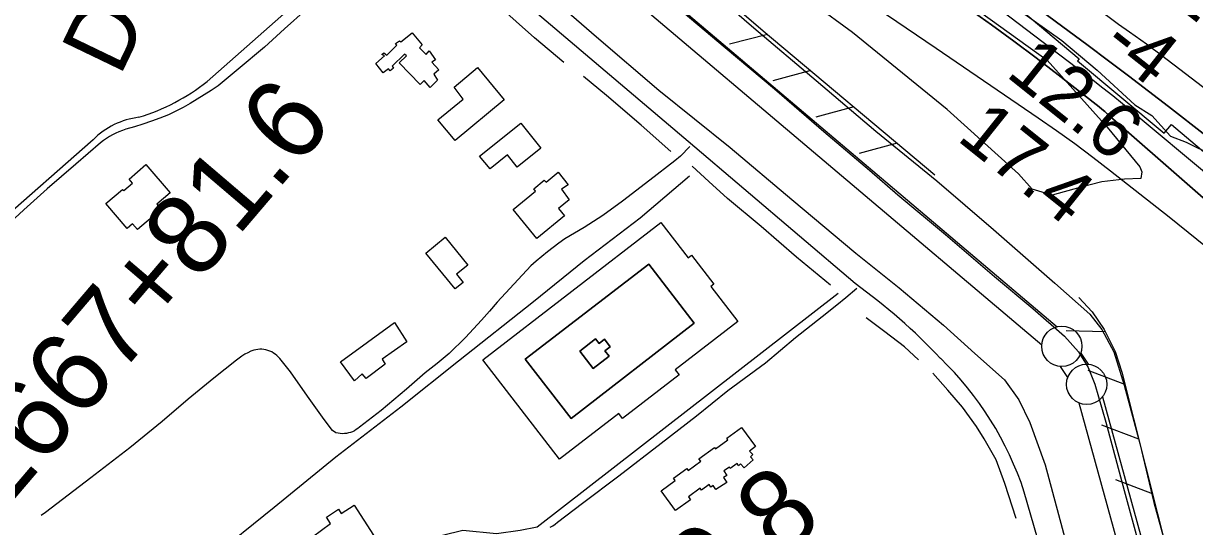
# Model space of a CAD drawing. Extents: x 3568792 to 3606828, y 529143 to 554785.
# Drawn here: x 3572337 to 3573791, y 540958 to 541582 of the extents above; entities that cross this region are included whole.
import ezdxf

# ---------------------------------------------------------------- set-up
doc = ezdxf.new("R2010")
doc.units = 0
for name, color, linetype in [('V-BLDG-OTLN', 7, 'Continuous'), ('V-FLOD-BASE', 7, 'Continuous'), ('V-LEVE-TOET', 7, 'Continuous'), ('V-RIVR-EDGE', 7, 'Continuous'), ('V-RIVR-RANG', 7, 'Continuous'), ('V-RIVR-RANG-IDEN', 7, 'Continuous'), ('V-ROAD-CNTR', 7, 'Continuous'), ('V-RRAP-FSHR', 7, 'Continuous'), ('V-RRAP-RVMT', 7, 'Continuous'), ('V-SITE-VEGE', 7, 'Continuous'), ('V-SURV-IDEN', 7, 'Continuous'), ('V-SURV-LINE', 7, 'Continuous'), ('V-TOPO-DPTH', 7, 'Continuous'), ('V-TOPO-MINR', 7, 'Continuous'), ('V-TOPO-SHOR', 7, 'Continuous'), ('V-TOPO-WATR', 7, 'Continuous')]:
    doc.layers.add(name, color=color, linetype=linetype)

msp = doc.modelspace()

# ---------------------------------------------------------------- linework, layer by layer
at = {"layer": 'V-BLDG-OTLN'}
for points in [[(3572774.5, 541532.4), (3572785.4, 541541.7), (3572782.3, 541543.4), (3572784.5, 541545.6), (3572788.4, 541542.6), (3572800.6, 541555), (3572799.2, 541557.2), (3572804, 541560.7), (3572805.8, 541559.4), (3572819.7, 541570.5), (3572832.1, 541555.7), (3572829, 541551.7), (3572837, 541543.5), (3572840.9, 541547.9), (3572848.9, 541537), (3572844.1, 541533.9), (3572852.9, 541524.4), (3572846.8, 541519.1), (3572851.3, 541511.7), (3572842.2, 541502.4), (3572834.6, 541511.1), (3572829.6, 541506.3), (3572803.8, 541533.1), (3572812.9, 541542), (3572810.3, 541544.1), (3572794.9, 541528.9), (3572796.7, 541526.7), (3572792.3, 541523.2), (3572790.2, 541525.8), (3572783.8, 541520.7)], [(3572871.7, 541503.1), (3572900.8, 541527.2), (3572934, 541487.1), (3572873, 541436.7), (3572851.8, 541462.3), (3572883, 541488.1)], [(3572903.3, 541417.4), (3572954.5, 541458.4), (3572979.5, 541427.1), (3572950.3, 541403.8), (3572938.1, 541419), (3572916.6, 541401.8)], [(3572489.3, 541407.2), (3572519.3, 541372), (3572502.7, 541357.9), (3572508.3, 541351.3), (3572478.9, 541326.3), (3572472.8, 541333.6), (3572465.9, 541327.7), (3572439.6, 541358.6), (3572460.3, 541376.2), (3572461.7, 541374.6), (3572472.7, 541384), (3572468.4, 541389)], [(3572945, 541351), (3572972.8, 541373.9), (3572970.7, 541376.9), (3572983.7, 541387.4), (3572986.1, 541385.1), (3573001.2, 541397.4), (3573013.6, 541381.7), (3573005.3, 541376.6), (3573014.6, 541363.3), (3573001.3, 541352.4), (3573008.7, 541343.4), (3572974.5, 541315.2)], [(3572907.4, 541164.5), (3573128.3, 541335.2), (3573162.3, 541291.2), (3573166.5, 541294.4), (3573194.1, 541258.6), (3573190.4, 541255.8), (3573223.9, 541212.4), (3573146.3, 541152.4), (3573151.2, 541146.1), (3573080.8, 541091.7), (3573076.1, 541097.9), (3573002.6, 541041.2)], [(3572860.9, 541317), (3572888.7, 541282.2), (3572874.6, 541270.9), (3572883, 541260.7), (3572873.3, 541252.7), (3572836.7, 541297.1)], [(3572960.2, 541165.6), (3573113.5, 541283.2), (3573170, 541210.1), (3573017, 541092)], [(3572960.2, 541165.6), (3573017, 541092), (3573170, 541210.1), (3573113.5, 541283.2)], [(3572797.7, 541211.1), (3572813.1, 541187.1), (3572782.6, 541165.5), (3572786.1, 541159.3), (3572762.8, 541141.5), (3572757.9, 541147.3), (3572748, 541138.6), (3572730.6, 541162.3)], [(3573028, 541175.2), (3573044.4, 541154), (3573064.2, 541169.3), (3573059.1, 541175.9), (3573065.7, 541180.9), (3573058.6, 541190.1), (3573051.9, 541184.9), (3573047.4, 541190.8)], [(3573028, 541175.2), (3573047.4, 541190.8), (3573051.9, 541184.9), (3573058.6, 541190.1), (3573065.7, 541180.9), (3573059.1, 541175.9), (3573064.2, 541169.3), (3573044.4, 541154)], [(3573228.5, 541080.7), (3573245.9, 541057.2), (3573238.7, 541051.5), (3573242.6, 541047), (3573239.7, 541044.4), (3573243, 541040.7), (3573231.8, 541030.7), (3573227.5, 541035.5), (3573225, 541033.3), (3573223.1, 541035.8), (3573214.6, 541029.9), (3573213.5, 541031.5), (3573206.8, 541026.9), (3573210.3, 541021.3), (3573206.4, 541018.8), (3573210.4, 541012.5), (3573196.8, 541003.7), (3573193.6, 541008.7), (3573190.6, 541006.8), (3573188.4, 541009.8), (3573178.9, 541002.9), (3573177.1, 541005.4), (3573162.6, 540994.8), (3573165.2, 540991.1), (3573146.8, 540977.6), (3573128.9, 541002.1), (3573146.3, 541014.9), (3573144.3, 541017.6), (3573160.7, 541029.6), (3573162.3, 541027.5), (3573178, 541038.9), (3573175.8, 541041.9), (3573195, 541055.9), (3573196.3, 541054.2), (3573211.8, 541065.5), (3573210.3, 541067.5)], [(3572696.1, 540945.2), (3572718.5, 540961.6), (3572713.3, 540969.6), (3572728.3, 540979.2), (3572731.7, 540974), (3572747.7, 540984.3), (3572771.7, 540947.2), (3572742.4, 540928.2), (3572734.3, 540940.7), (3572709.4, 540924.7)]]:
    msp.add_lwpolyline(points, close=True, dxfattribs=at)
at = {"layer": 'V-FLOD-BASE'}
msp.add_lwpolyline([(3573148.2, 541602.7), (3573208.4, 541552.1), (3573269.6, 541500.8), (3573330.8, 541447.9), (3573387.6, 541399.9), (3573422.8, 541369.4), (3573482, 541320.1), (3573542.8, 541268.2), (3573590.3, 541228.4), (3573629.5, 541193.9), (3573646.9, 541174.5), (3573659, 541155), (3573667.2, 541134.5), (3573680.9, 541087.1), (3573703.5, 541002.7), (3573722.4, 540934.4)], dxfattribs=at)
at = {"layer": 'V-LEVE-TOET'}
for points in [[(3572237.5, 542211.4), (3572372.6, 542149.2), (3572478.3, 542100.9), (3572591.4, 542049.1), (3572680.9, 542007.3), (3572763.8, 541967.4), (3572813.8, 541938.1), (3572877.8, 541889.6), (3572947.5, 541828.9), (3573046.5, 541742.5), (3573141.8, 541665.1), (3573243.8, 541576.8), (3573321.4, 541511.4), (3573395.3, 541448.4), (3573471.1, 541386.6), (3573541.3, 541326.5), (3573617.7, 541259.9), (3573661.1, 541221.5), (3573675.8, 541202.2), (3573690.6, 541174.4), (3573703.7, 541133.3), (3573723.1, 541060.7), (3573740.2, 540987.5), (3573763.3, 540905.2)], [(3572264.4, 542050.4), (3572355.8, 542008.1), (3572441.6, 541967.7), (3572533.6, 541925.4), (3572621.8, 541884.9), (3572682.1, 541854.5), (3572719.3, 541834.2), (3572776.6, 541799.6), (3572834.6, 541755.8), (3572900.6, 541698.8), (3572974, 541630.3), (3573048.5, 541565.4), (3573126.1, 541499.4), (3573214.7, 541428), (3573291, 541363.8), (3573370.4, 541297.2), (3573424.2, 541254), (3573479.2, 541207.8), (3573518.3, 541172.3), (3573554.9, 541139.9), (3573572.8, 541115.2), (3573586.3, 541086.8), (3573605.6, 541034.2), (3573631.3, 540938.6)]]:
    msp.add_lwpolyline(points, dxfattribs=at)
at = {"layer": 'V-RIVR-EDGE'}
msp.add_lwpolyline([(3573573.1, 541598.4), (3573626.4, 541561), (3573670.1, 541524.3), (3573716.9, 541480.9), (3573737.8, 541467.7), (3573761.2, 541442.4), (3573780.4, 541434.6), (3573974.1, 541339.2)], dxfattribs=at)
at = {"layer": 'V-ROAD-CNTR'}
for points in [[(3573369.5, 541259.3), (3573162.2, 541435.5), (3572809.8, 541734.8)], [(3572814.7, 541730.7), (3572565.2, 541510.1)], [(3572688.3, 541599.3), (3572661.4, 541575.3), (3572636.5, 541552.7), (3572603.7, 541525.3), (3572578.8, 541504.5), (3572570.3, 541498.8), (3572561.7, 541493.3), (3572553, 541488), (3572544.2, 541482.8), (3572535.3, 541477.9), (3572526.2, 541473.1), (3572517.1, 541468.5), (3572506.7, 541464.5), (3572496.2, 541460.7), (3572485.6, 541457.2), (3572474.9, 541453.8), (3572464.2, 541450.7), (3572460, 541449.3), (3572455.8, 541447.7), (3572451.8, 541445.9), (3572447.8, 541443.9), (3572443.9, 541441.7), (3572440.2, 541439.3), (3572436.5, 541436.8), (3572433, 541434), (3572402.3, 541407.5), (3572366.8, 541376.8), (3572337.8, 541350.6), (3572310.5, 541325.7)], [(3572423.7, 541437.8), (3572302.8, 541331.8)], [(3573164.5, 541429.3), (3573152.8, 541417.5), (3573145.7, 541411.4), (3573114.9, 541387.6), (3573080.8, 541361.7), (3573056.5, 541343.9), (3573045, 541336.2), (3573033.2, 541328.9), (3573021.4, 541321.7), (3573009.4, 541314.8), (3573002, 541309.6), (3572994.7, 541304.2), (3572987.6, 541298.7), (3572980.6, 541293), (3572973.8, 541287.1), (3572967, 541281.1), (3572925.1, 541236), (3572915.6, 541224.9), (3572905.9, 541213.9), (3572896.1, 541203.1), (3572886.1, 541192.4), (3572879.4, 541185.6), (3572872.5, 541179), (3572865.5, 541172.5), (3572858.3, 541166.2), (3572850.9, 541160.1), (3572843.4, 541154.2), (3572835.8, 541148.4), (3572812.7, 541128.3), (3572781.1, 541101.8), (3572754.4, 541081.2), (3572752.4, 541079.5), (3572750.3, 541078), (3572748.1, 541076.7), (3572745.7, 541075.5), (3572743.3, 541074.6), (3572740.8, 541073.9), (3572738.2, 541073.4), (3572735.6, 541073.1), (3572733, 541073), (3572730.4, 541073.2), (3572727.8, 541073.5), (3572725.2, 541074.1), (3572720.8, 541076.8), (3572710.5, 541090.7), (3572689.7, 541119.4), (3572668.8, 541149.7), (3572655.3, 541166.5), (3572653.6, 541168.4), (3572651.7, 541170.1), (3572649.7, 541171.7), (3572647.6, 541173.1), (3572645.4, 541174.4), (3572643.1, 541175.4), (3572640.7, 541176.3), (3572638.3, 541176.9), (3572635.8, 541177.4), (3572633.3, 541177.7), (3572630.8, 541177.7), (3572628.3, 541177.6), (3572625.7, 541177.2), (3572623.3, 541176.7), (3572619.4, 541175.2), (3572615.6, 541173.5), (3572612, 541171.5), (3572608.4, 541169.3), (3572605, 541166.9), (3572601.8, 541164.4), (3572573.5, 541142), (3572541.8, 541115.8), (3572509.3, 541088.1), (3572469.3, 541055.5), (3572421, 541018.4), (3572364.8, 540975.3), (3572359.4, 540971.4)], [(3572991.1, 540956.8), (3572994.3, 540958.8), (3572997.4, 540960.9), (3573000.3, 540963.3), (3573031.4, 540986.8), (3573076.1, 541020.9), (3573128.8, 541061.3), (3573172.7, 541095.1), (3573211.4, 541126.4), (3573258.5, 541161.1), (3573295.5, 541192.2), (3573328.7, 541218.4), (3573346.8, 541233.1), (3573358, 541241.9), (3573371.6, 541253.6)], [(3571515, 539931.9), (3572807, 540923.9), (3572832.2, 540940.7), (3572882.6, 540953.3), (3572924.6, 540949.1), (3572954, 540953.3), (3572975, 540957.5), (3573348.7, 541247.2)], [(3573695, 540602.9), (3573621, 540857.8), (3573579.6, 541000.6)]]:
    msp.add_lwpolyline(points, dxfattribs=at)
for centre, radius, start, end in [((3572406.7, 541708.7), 254.1, 286.9126, 308.5946), ((3572492.2, 541369.7), 96.6, 96.9158, 135.173), ((3572932, 540651.4), 748.9, 43.4563, 54.2565), ((3573190.3, 540872.3), 409.9, 18.2408, 45.8776)]:
    msp.add_arc(centre, radius, start, end, dxfattribs=at)
at = {"layer": 'V-RRAP-FSHR'}
for p, q in [((3573260.9, 541568.4), (3573213.6, 541556.3)), ((3573314.5, 541523.5), (3573267.3, 541510.9)), ((3573368.1, 541478.5), (3573321, 541465.8)), ((3573421.7, 541433.5), (3573374.6, 541420.8)), ((3573680.4, 541199.5), (3573631.6, 541200.7)), ((3573704.5, 541134), (3573658.9, 541151.4)), ((3573721.6, 541066.1), (3573676, 541083.5)), ((3573738.7, 540998.2), (3573693.1, 541015.6))]:
    msp.add_line(p, q, dxfattribs=at)
for points in [[(3573010, 541783.8), (3573255.4, 541573.1), (3573468.5, 541394.2)], [(3573647.5, 541242.2), (3573664, 541224.2), (3573678.6, 541202.1), (3573692.5, 541174.8), (3573700.7, 541149.2), (3573804.1, 540738.4)]]:
    msp.add_lwpolyline(points, dxfattribs=at)
at = {"layer": 'V-RRAP-RVMT'}
for p, q in [((3573552.7, 541618.1), (3573647.8, 541538.2)), ((3573647.8, 541538.2), (3573645.7, 541535.8)), ((3573645.7, 541535.8), (3573753.4, 541446)), ((3573753.4, 541446), (3573762.2, 541456.7)), ((3573762.2, 541456.7), (3573863, 541371.7))]:
    msp.add_line(p, q, dxfattribs=at)
at = {"layer": 'V-SITE-VEGE'}
msp.add_lwpolyline([(3573513.5, 541604.4), (3573608.1, 541536.7), (3573682.6, 541453.2), (3573723, 541404.2), (3573725.7, 541397.9), (3573724.2, 541389.6), (3573703.9, 541388.9), (3573675.9, 541385.6), (3573648.4, 541378.6), (3573614.2, 541368.9), (3573589.2, 541376.5), (3573572.4, 541395.6), (3573484, 541475.3), (3573366.2, 541570.9), (3573271.1, 541640.8)], dxfattribs=at)
at = {"layer": 'V-SURV-LINE'}
for points in [[(3572842.4, 541863.9), (3573620.6, 541205.7)], [(3573601.2, 541182.8), (3572823, 541841)], [(3573649.7, 541172.9), (3573658.7, 541159.1)], [(3573633.6, 541142.7), (3573624.6, 541156.4)], [(3573797.2, 540568.6), (3573647.9, 541110.9)], [(3573676.8, 541118.9), (3573826.1, 540576.6)]]:
    msp.add_lwpolyline(points, dxfattribs=at)
for centre in [(3573626.2, 541181.4), (3573657.1, 541134.2)]:
    msp.add_circle(centre, 25, dxfattribs=at)
at = {"layer": 'V-TOPO-DPTH'}
for points in [[(3573805.2, 541442.7), (3573758.5, 541479), (3573733.8, 541498.1), (3573709, 541517.1), (3573684.1, 541535.8), (3573659, 541554.5), (3573257.2, 541851.2), (3573216.2, 541881), (3573175, 541910.3), (3573133.2, 541939), (3573091.2, 541967.2), (3573065, 541984.5), (3573035.7, 542003.5), (3573006.1, 542022.3), (3572976.3, 542040.6), (3572946.4, 542058.6), (3572746.6, 542176.6), (3572657, 542229), (3572567.3, 542280.9), (3572477.1, 542332.2), (3572386.6, 542382.9), (3572217.2, 542477.1)], [(3572217.2, 542477.1), (3572386.6, 542382.9), (3572477.1, 542332.2), (3572567.3, 542280.9), (3572657, 542229), (3572746.6, 542176.6), (3572946.4, 542058.6), (3572976.3, 542040.6), (3573006.1, 542022.3), (3573035.7, 542003.5), (3573065, 541984.5), (3573091.2, 541967.2), (3573133.2, 541939), (3573175, 541910.3), (3573216.2, 541881), (3573257.2, 541851.2), (3573659, 541554.5), (3573684.1, 541535.8), (3573709, 541517.1), (3573733.8, 541498.1), (3573758.5, 541479), (3573805.2, 541442.7)], [(3573996, 541195.6), (3573683, 541469.6), (3573679.6, 541472.6), (3573676, 541475.6), (3573672.5, 541478.5), (3573668.9, 541481.4), (3573621.7, 541518.2), (3573594.4, 541539.3), (3573566.8, 541560), (3573538.8, 541580.2), (3573510.6, 541600.1), (3572981.2, 541966.9), (3572977.3, 541969.6), (3572973.4, 541972.2), (3572969.5, 541974.7), (3572965.5, 541977.2), (3572857.5, 542043.2), (3572799.1, 542078.1), (3572740.4, 542112.2), (3572681, 542145.2), (3572621.1, 542177.4), (3572205.8, 542396.2)]]:
    msp.add_lwpolyline(points, dxfattribs=at)
at = {"layer": 'V-TOPO-MINR'}
for points in [[(3572255.1, 542489.7), (3572842.5, 542160.8), (3572873.4, 542143.3), (3572904.2, 542125.7), (3572934.9, 542107.8), (3572965.4, 542089.7), (3573021.1, 542056.5), (3573023.7, 542054.9), (3573026.3, 542053.3), (3573028.9, 542051.5), (3573031.5, 542049.8), (3573656.1, 541610), (3573669.6, 541600.5), (3573683.1, 541590.9), (3573696.6, 541581.3), (3573710.1, 541571.7), (3573731.2, 541556.6), (3573734.1, 541554.5), (3573737, 541552.3), (3573739.9, 541550.2), (3573742.8, 541548), (3574058.5, 541307.1)], [(3572205.8, 542396.2), (3572621.1, 542177.4), (3572681, 542145.2), (3572740.4, 542112.2), (3572799.1, 542078.1), (3572857.5, 542043.2), (3572965.5, 541977.2), (3572969.5, 541974.7), (3572973.4, 541972.2), (3572977.3, 541969.6), (3572981.2, 541966.9), (3573510.6, 541600.1), (3573538.8, 541580.2), (3573566.8, 541560), (3573594.4, 541539.3), (3573621.7, 541518.2), (3573668.9, 541481.4), (3573672.5, 541478.5), (3573676, 541475.6), (3573679.6, 541472.6), (3573683, 541469.6), (3573996, 541195.6)], [(3572314.4, 542390.2), (3572354.7, 542367.9), (3572394.6, 542345), (3572434.3, 542321.7), (3572957.8, 542009.9), (3572972.2, 542001.2), (3572986.6, 541992.3), (3573000.7, 541983.2), (3573014.8, 541974), (3573204.9, 541847.2), (3573287.6, 541790.9), (3573369.6, 541733.5), (3573450.5, 541674.5), (3573530.6, 541614.4), (3573665, 541511.7), (3573677.3, 541502.1), (3573689.5, 541492.5), (3573701.6, 541482.8), (3573713.5, 541472.9), (3574005.2, 541229.7)], [(3572288.1, 542317.3), (3572350.8, 542282.3), (3572413, 542246.3), (3572474.2, 542208.7), (3572534.8, 542170.2), (3572903.5, 541929.3), (3572918.2, 541919.7), (3572932.9, 541910), (3572947.5, 541900.4), (3572962.2, 541890.7), (3573123.8, 541783.8), (3573210.7, 541726.1), (3573297.5, 541668.1), (3573384, 541609.8), (3573470.3, 541551.3), (3573596.8, 541465.1), (3573619.6, 541449.2), (3573642.2, 541433), (3573664.5, 541416.3), (3573686.5, 541399.3), (3573759.4, 541341.9), (3573817.3, 541295.3)]]:
    msp.add_lwpolyline(points, dxfattribs=at)
at = {"layer": 'V-TOPO-SHOR'}
for points in [[(3573008, 541533.8), (3572971.5, 541564.1), (3572907.2, 541622.1), (3572872.1, 541650.5), (3572843.8, 541674.8), (3572809.8, 541702.9)], [(3573140.8, 541423.2), (3573104, 541455.8), (3573060.8, 541492.5), (3573032.4, 541516.2)], [(3573339, 541257.2), (3573296.9, 541291.9), (3573252.8, 541330), (3573211, 541365), (3573188.2, 541386), (3573167.4, 541404.8)], [(3573164, 541392.5), (3573102.8, 541340.3), (3573033.2, 541287.6), (3572970.2, 541236.8), (3572877.2, 541162.9), (3572805.9, 541105.8), (3572725.1, 541043.8), (3572648.6, 540981.4), (3572569.5, 540917.7), (3572559.5, 540910.6)], [(3573448.2, 541164.8), (3573431.1, 541180.8), (3573406.4, 541199.5), (3573383.4, 541216.9)], [(3573569.7, 540967.7), (3573555.4, 541011.3), (3573544.6, 541040.5), (3573529.6, 541066.6), (3573520.2, 541082.1), (3573502.8, 541105.9), (3573484.7, 541126.9), (3573465.9, 541147.9)]]:
    msp.add_lwpolyline(points, dxfattribs=at)
at = {"layer": 'V-TOPO-WATR'}
msp.add_lwpolyline([(3572217.2, 542477.1), (3572386.6, 542382.9), (3572477.1, 542332.2), (3572567.3, 542280.9), (3572657, 542229), (3572746.6, 542176.6), (3572946.4, 542058.6), (3572976.3, 542040.6), (3573006.1, 542022.3), (3573035.7, 542003.5), (3573065, 541984.5), (3573091.2, 541967.2), (3573133.2, 541939), (3573175, 541910.3), (3573216.2, 541881), (3573257.2, 541851.2), (3573659, 541554.5), (3573684.1, 541535.8), (3573709, 541517.1), (3573733.8, 541498.1), (3573758.5, 541479), (3573805.2, 541442.7)], dxfattribs=at)

# ---------------------------------------------------------------- texts
at = {"layer": 'V-RIVR-RANG'}
for s, rotation, p in [('-11', 321.6615, (3573734.3, 541630.2)), ('-4', 321.6615, (3573673.3, 541550.9)), ('12.6', 321.3783, (3573555.3, 541517.6)), ('17.4', 321.3783, (3573494.5, 541438.1))]:
    msp.add_text(s, height=67, rotation=rotation, dxfattribs=at).set_placement(p)
at = {"layer": 'V-RIVR-RANG-IDEN'}
msp.add_text('D-120', height=83, rotation=64.3193, dxfattribs=at).set_placement((3572456.8, 541515))
at = {"layer": 'V-SURV-IDEN'}
for s, rotation, p in [('2667+81.6', 49.5551, (3572311, 540974)), ('2678+40.8', 38.4219, (3572834.3, 540567.3))]:
    msp.add_text(s, height=100, rotation=rotation, dxfattribs=at).set_placement(p)

doc.saveas('drawing.dxf')
